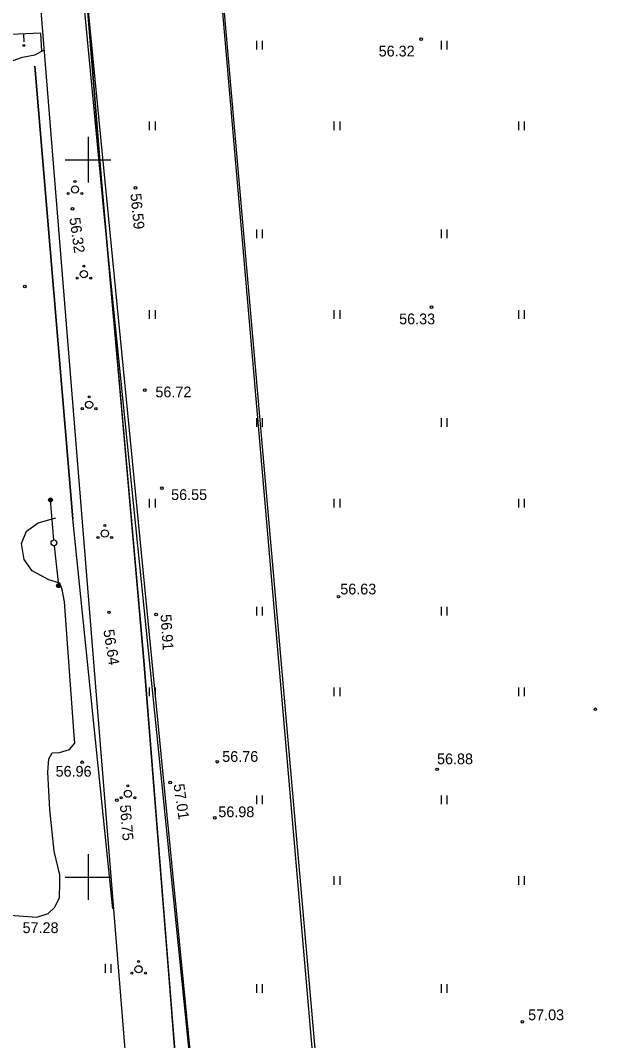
# Model space of a CAD drawing. Extents: x 9156 to 9809, y 2728 to 4000.
# Drawn here: x 9295.3 to 9335.7, y 3838.6 to 3909.7 of the extents above; entities that cross this region are included whole.
import ezdxf

# ---------------------------------------------------------------- set-up
doc = ezdxf.new("R2010")
doc.units = 0
for name, color, linetype in [('Level 1', 7, 'Continuous'), ('Level 11', 7, 'Continuous'), ('Level 54', 7, 'Continuous'), ('Level 58', 7, 'Continuous'), ('Level 6', 7, 'Continuous'), ('Level 7', 7, 'Continuous')]:
    doc.layers.add(name, color=color, linetype=linetype)

# ---------------------------------------------------------------- blocks, each defined once
blk = doc.blocks.new('KKOL')
at = {"layer": 'Level 58'}
for p, q in [((0, 1.59349), (0, -1.5935)), ((-1.5935, 0), (1.59349, 0))]:
    blk.add_line(p, q, dxfattribs=at)

msp = doc.modelspace()

# ---------------------------------------------------------------- linework, layer by layer
at = {"layer": 'Level 1'}
msp.add_line((9308.72, 3821.62), (9296.296, 3948.307), dxfattribs=at)
msp.add_line((9308.72, 3821.62), (9296.296, 3948.307), dxfattribs=at)
at = {"layer": 'Level 11'}
msp.add_lwpolyline([(9307.157, 3935.863), (9316.851, 3823.838), (9347.087, 3815.684), (9351.98, 3814.51), (9364.444, 3887.037), (9370.906, 3923.994)], close=True, dxfattribs=at)
msp.add_lwpolyline([(9307.157, 3935.863), (9316.851, 3823.838), (9347.087, 3815.684), (9351.98, 3814.51), (9364.444, 3887.037), (9370.906, 3923.994)], close=True, dxfattribs=at)
at = {"layer": 'Level 54'}
for p, q in [((9295.483, 3908.742), (9295.505, 3908.217)), ((9296.76, 3907.565), (9296.708, 3908.794)), ((9311.743, 3908.298), (9311.743, 3907.678)), ((9312.149, 3908.286), (9312.149, 3907.678)), ((9324.625, 3908.298), (9324.625, 3907.678)), ((9325.03, 3908.286), (9325.03, 3907.678)), ((9298.941, 3874.964), (9296.278, 3906.523)), ((9296.278, 3906.523), (9298.941, 3874.964)), ((9304.267, 3902.678), (9304.267, 3902.058)), ((9304.672, 3902.666), (9304.672, 3902.058)), ((9317.149, 3902.678), (9317.149, 3902.058)), ((9317.554, 3902.666), (9317.554, 3902.058)), ((9330.03, 3902.678), (9330.03, 3902.058)), ((9330.436, 3902.666), (9330.436, 3902.058)), ((9300, 3901.25), (9300, 3898.75)), ((9298.75, 3900), (9301.25, 3900)), ((9300.929, 3898.472), (9303.895, 3865.098)), ((9311.743, 3895.146), (9311.743, 3894.526)), ((9312.149, 3895.135), (9312.149, 3894.526)), ((9324.625, 3895.146), (9324.625, 3894.526)), ((9325.03, 3895.135), (9325.03, 3894.526)), ((9304.267, 3889.526), (9304.267, 3888.906)), ((9304.672, 3889.515), (9304.672, 3888.906)), ((9317.149, 3889.526), (9317.149, 3888.906)), ((9317.554, 3889.515), (9317.554, 3888.906)), ((9330.03, 3889.526), (9330.03, 3888.906)), ((9330.436, 3889.515), (9330.436, 3888.906)), ((9303.895, 3865.098), (9302.412, 3881.785)), ((9311.743, 3881.995), (9311.743, 3881.375)), ((9312.149, 3881.984), (9312.149, 3881.375)), ((9324.625, 3881.995), (9324.625, 3881.375)), ((9325.03, 3881.984), (9325.03, 3881.375)), ((9297.597, 3873.498), (9297.376, 3876.289)), ((9304.267, 3876.375), (9304.267, 3875.755)), ((9304.672, 3876.364), (9304.672, 3875.755)), ((9317.149, 3876.375), (9317.149, 3875.755)), ((9317.554, 3876.364), (9317.554, 3875.755)), ((9330.03, 3876.375), (9330.03, 3875.755)), ((9330.436, 3876.364), (9330.436, 3875.755)), ((9301.724, 3847.794), (9298.941, 3874.964)), ((9297.634, 3873.099), (9297.933, 3870.315)), ((9311.743, 3868.844), (9311.743, 3868.224)), ((9312.149, 3868.833), (9312.149, 3868.224)), ((9324.625, 3868.844), (9324.625, 3868.224)), ((9325.03, 3868.833), (9325.03, 3868.224)), ((9303.895, 3865.098), (9307.548, 3819.061)), ((9305.722, 3842.079), (9303.895, 3865.098)), ((9304.267, 3863.224), (9304.267, 3862.604)), ((9304.672, 3863.212), (9304.672, 3862.604)), ((9317.149, 3863.224), (9317.149, 3862.604)), ((9317.554, 3863.212), (9317.554, 3862.604)), ((9330.03, 3863.224), (9330.03, 3862.604)), ((9330.436, 3863.212), (9330.436, 3862.604)), ((9311.743, 3855.693), (9311.743, 3855.072)), ((9312.149, 3855.681), (9312.149, 3855.072)), ((9324.625, 3855.693), (9324.625, 3855.072)), ((9325.03, 3855.681), (9325.03, 3855.072)), ((9300, 3851.25), (9300, 3848.75)), ((9298.75, 3850), (9301.25, 3850)), ((9317.149, 3850.072), (9317.149, 3849.452)), ((9317.554, 3850.061), (9317.554, 3849.452)), ((9330.03, 3850.072), (9330.03, 3849.452)), ((9330.436, 3850.061), (9330.436, 3849.452)), ((9301.183, 3843.943), (9301.183, 3843.323)), ((9301.589, 3843.932), (9301.589, 3843.323)), ((9311.743, 3842.541), (9311.743, 3841.921)), ((9312.149, 3842.53), (9312.149, 3841.921)), ((9324.625, 3842.541), (9324.625, 3841.921)), ((9325.03, 3842.53), (9325.03, 3841.921)), ((9307.548, 3819.061), (9305.722, 3842.079))]:
    msp.add_line(p, q, dxfattribs=at)
for points in [[(9292.133, 3966.797), (9292.975, 3956.086), (9305.56, 3800.91), (9308.813, 3762.254), (9309.17, 3750)], [(9299.07, 3916.985), (9299.814, 3912.388), (9300.929, 3898.472)], [(9302.412, 3881.785), (9300.929, 3898.472), (9299.814, 3912.388)], [(9296.707, 3908.817), (9282.928, 3908.232), (9282.231, 3907.963), (9281.85, 3907.526), (9281.903, 3906.879), (9285.716, 3859.807), (9294.504, 3755.854), (9295.071, 3750)], [(9296.97, 3750), (9296.477, 3754.558), (9296.689, 3762.847), (9295.42, 3783.044), (9294.943, 3788.676), (9292.72, 3813.984), (9290.868, 3845.928), (9290.656, 3847.576), (9291.239, 3849.648), (9288.595, 3875.599), (9286.16, 3902.861), (9286.425, 3903.605), (9287.961, 3904.508), (9295.43, 3907.164), (9296.278, 3907.323), (9296.913, 3907.642)], [(9299, 3860.19), (9298.341, 3869.175), (9298.198, 3870.037), (9298.026, 3870.497), (9297.252, 3870.726), (9296.107, 3871.358), (9295.534, 3872.134), (9295.362, 3873.254), (9295.706, 3874.116), (9296.508, 3874.691), (9297.739, 3875.036)], [(9298.026, 3849.561), (9298.024, 3850.15), (9297.623, 3851.816), (9297.337, 3854.689), (9297.194, 3857.303), (9297.251, 3858.251), (9297.48, 3858.653), (9297.996, 3858.682), (9298.712, 3858.883), (9299.084, 3859.343), (9299, 3860.19)], [(9290.803, 3847.615), (9296.42, 3847.201), (9297.222, 3847.459), (9297.681, 3847.89), (9297.996, 3848.579), (9298.026, 3849.561)]]:
    msp.add_lwpolyline(points, dxfattribs=at)
for centre, radius in [((9295.509, 3907.961), 0.0683), ((9323.245, 3908.414), 0.0909), ((9299.085, 3897.932), 0.25), ((9299.085, 3898.482), 0.0707), ((9303.312, 3898.041), 0.0909), ((9298.608, 3897.657), 0.0707), ((9299.561, 3897.657), 0.0707), ((9298.905, 3896.58), 0.0909), ((9299.704, 3892.03), 0.25), ((9299.704, 3892.58), 0.0707), ((9299.228, 3891.755), 0.0707), ((9300.18, 3891.755), 0.0707), ((9295.587, 3891.172), 0.0909), ((9323.967, 3889.733), 0.0909), ((9303.95, 3883.936), 0.0909), ((9300.07, 3882.926), 0.25), ((9300.07, 3883.476), 0.0707), ((9299.594, 3882.651), 0.0707), ((9300.547, 3882.651), 0.0707), ((9305.152, 3877.112), 0.0909), ((9297.376, 3876.289), 0.136), ((9297.376, 3876.289), 0.121), ((9297.376, 3876.289), 0.107), ((9297.376, 3876.289), 0.0902), ((9297.376, 3876.289), 0.0749), ((9297.376, 3876.289), 0.0616), ((9297.376, 3876.289), 0.0468), ((9297.376, 3876.289), 0.0343), ((9297.376, 3876.289), 0.0209), ((9297.376, 3876.289), 0.0112), ((9301.167, 3874.499), 0.0707), ((9300.69, 3873.674), 0.0707), ((9301.167, 3873.949), 0.25), ((9301.643, 3873.674), 0.0707), ((9297.613, 3873.298), 0.2), ((9297.613, 3873.298), 0.2), ((9297.933, 3870.315), 0.136), ((9297.933, 3870.315), 0.121), ((9297.933, 3870.315), 0.107), ((9297.933, 3870.315), 0.0902), ((9297.933, 3870.315), 0.0749), ((9297.933, 3870.315), 0.0616), ((9297.933, 3870.315), 0.0468), ((9297.933, 3870.315), 0.0343), ((9297.933, 3870.315), 0.0209), ((9297.933, 3870.315), 0.0112), ((9317.479, 3869.545), 0.0909), ((9301.456, 3868.456), 0.0909), ((9304.743, 3868.302), 0.0909), ((9335.393, 3861.696), 0.0909), ((9299.59, 3858.003), 0.0909), ((9309.013, 3858.042), 0.0909), ((9324.354, 3857.511), 0.0909), ((9305.73, 3856.591), 0.0909), ((9302.777, 3855.808), 0.25), ((9302.777, 3856.358), 0.0707), ((9301.998, 3855.359), 0.0909), ((9302.301, 3855.533), 0.0707), ((9303.254, 3855.533), 0.0707), ((9308.834, 3854.133), 0.0909), ((9303.521, 3844.12), 0.0707), ((9303.044, 3843.295), 0.0707), ((9303.521, 3843.57), 0.25), ((9303.997, 3843.295), 0.0707), ((9330.296, 3839.909), 0.0909)]:
    msp.add_circle(centre, radius, dxfattribs=at)
at = {"layer": 'Level 6'}
msp.add_line((9306.372, 3945.862), (9356.727, 3371.389), dxfattribs=at)
at = {"layer": 'Level 7'}
for p, q in [((9301.11, 3896.2), (9298.63, 3922.43)), ((9308.72, 3821.62), (9301.11, 3896.2))]:
    msp.add_line(p, q, dxfattribs=at)

# ---------------------------------------------------------------- block references
at = {"layer": 'Level 54'}
for p in [(9300, 3900), (9300, 3850)]:
    msp.add_blockref('KKOL', p, dxfattribs=at)

# ---------------------------------------------------------------- texts
for s, p in [('56.32', (9320.274, 3907.201)), ('56.33', (9321.702, 3888.535)), ('56.72', (9304.697, 3883.443)), ('56.55', (9305.794, 3876.285)), ('56.63', (9317.594, 3869.702)), ('56.76', (9309.359, 3858.029)), ('56.88', (9324.346, 3857.864)), ('56.96', (9297.731, 3856.998)), ('56.98', (9309.085, 3854.175)), ('57.28', (9295.426, 3846.096)), ('57.03', (9330.704, 3840.021))]:
    msp.add_text(s, height=0.75, dxfattribs=at).set_placement(p)
for s, rotation, p in [('56.59', 275.69356, (9302.951, 3897.62)), ('56.32', 278.10658, (9298.688, 3895.931)), ('56.91', 273.80254, (9305.05, 3868.295)), ('56.64', 279.13525, (9301.06, 3867.203)), ('57.01', 278.34101, (9305.958, 3856.451)), ('56.75', 274.74929, (9302.216, 3855.009))]:
    msp.add_text(s, height=0.75, rotation=rotation, dxfattribs=at).set_placement(p)

doc.saveas('drawing.dxf')
